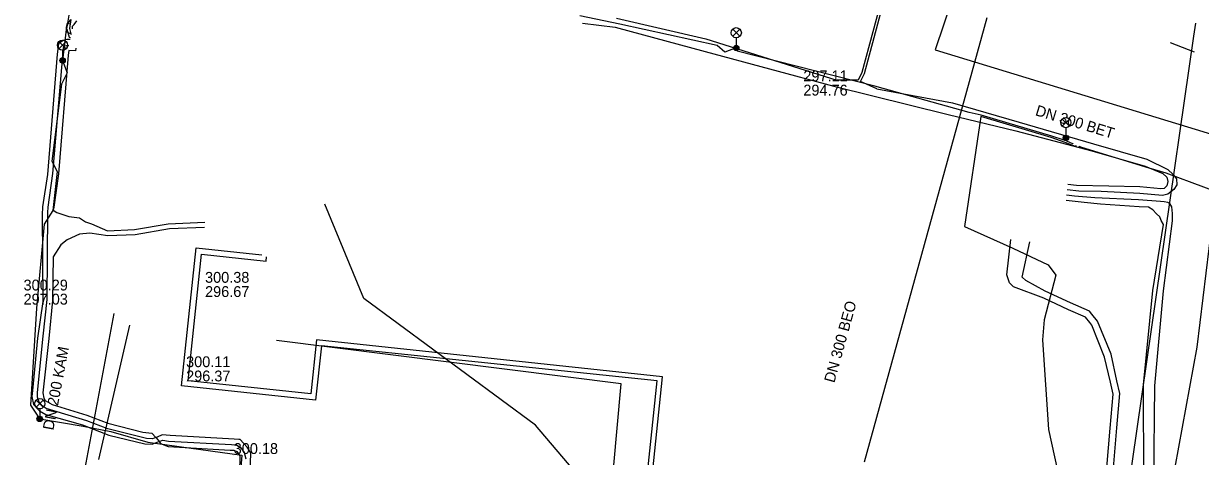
# Model space of a CAD drawing. Extents: x -595540 to -593988, y -1160850 to -1159202.
# Drawn here: x -594291.3 to -594204.3, y -1159475 to -1159443.1 of the extents above; entities that cross this region are included whole.
import ezdxf

# ---------------------------------------------------------------- set-up
doc = ezdxf.new("R2010")
doc.units = 0
for name, color, linetype in [('BKOM-ODVODNENI_trasa sítě', 7, 'Continuous'), ('BVK-DESTOVA_popisy', 7, 'Continuous'), ('BVK-DESTOVA_trasa sítě', 7, 'Continuous'), ('BVK-VODOVOD_trasa sítě', 7, 'Continuous'), ('CETIN_kabel podzemní', 7, 'Continuous'), ('DESTOVA-NEPROVOZOVANA_popisy', 7, 'Continuous'), ('DESTOVA_trasa neprovozované sítě', 7, 'Continuous'), ('EON-NN_kabel', 7, 'Continuous'), ('EON-VN_kabel', 7, 'Continuous'), ('QUANTCOM_kabel nadzemní', 7, 'Continuous'), ('SPLASKOVA_neprovozovaná  trasa sítě', 7, 'Continuous'), ('SPLASKOVA_popisy neprovozované sítě', 7, 'Continuous'), ('TEPLARNY-ELEKTRO_kabel', 7, 'Continuous'), ('TEPLARNY-HORKOVODY_trasa sítě', 7, 'Continuous'), ('TSB_kabel VO', 7, 'Continuous'), ('TSB_lampy VO', 7, 'Continuous')]:
    doc.layers.add(name, color=color, linetype=linetype)

msp = doc.modelspace()

# ---------------------------------------------------------------- linework, layer by layer
at = {"layer": 'BKOM-ODVODNENI_trasa sítě'}
msp.add_lwpolyline([(-594204.774, -1159445.192), (-594206.555, -1159444.504)], dxfattribs=at)
at = {"layer": 'BVK-DESTOVA_popisy'}
for p, q in [((-594233.676, -1159447.468), (-594233.676, -1159447.468)), ((-594275.748, -1159474.969), (-594275.748, -1159474.969))]:
    msp.add_line(p, q, dxfattribs=at)
at = {"layer": 'BVK-DESTOVA_trasa sítě'}
msp.add_line((-594223.95, -1159445.02), (-594192.989, -1159454.457), dxfattribs=at)
at = {"layer": 'BVK-VODOVOD_trasa sítě'}
msp.add_lwpolyline([(-594209.71, -1159477.75), (-594204.829, -1159444.014), (-594204.69, -1159443.039)], dxfattribs=at)
at = {"layer": 'CETIN_kabel podzemní'}
for points in [[(-594207.29, -1159481.71), (-594204.6, -1159466.97), (-594203.25, -1159456.04), (-594203.09, -1159455.13), (-594201.17, -1159445.15), (-594203.34, -1159442.44), (-594205.3, -1159439.78), (-594204.4, -1159435.24), (-594198.08, -1159420.97), (-594196.08, -1159419.26), (-594186.93, -1159411.99), (-594185.3, -1159410.85), (-594173.53, -1159415.26), (-594172.5, -1159415.65)], [(-594248.244, -1159481.946), (-594247.125, -1159469.66), (-594272.6, -1159466.46)]]:
    msp.add_lwpolyline(points, dxfattribs=at)
at = {"layer": 'DESTOVA-NEPROVOZOVANA_popisy'}
for p, q in [((-594277.865, -1159463.259), (-594277.865, -1159463.259)), ((-594279.264, -1159469.487), (-594279.264, -1159469.487))]:
    msp.add_line(p, q, dxfattribs=at)
at = {"layer": 'DESTOVA_trasa neprovozované sítě'}
for p, q in [((-594221.617, -1159438.121), (-594223.95, -1159445.02)), ((-594229.148, -1159475.415), (-594220.088, -1159442.627)), ((-594283.456, -1159465.329), (-594285.747, -1159475.242))]:
    msp.add_line(p, q, dxfattribs=at)
at = {"layer": 'EON-NN_kabel'}
for points in [[(-594228.26, -1159447.89), (-594229.45, -1159447.353), (-594229.166, -1159446.765), (-594226.749, -1159437.768), (-594224.984, -1159435.726), (-594224.055, -1159435.121), (-594223.217, -1159433.649), (-594222.493, -1159431.073), (-594222.08, -1159428.906), (-594222.156, -1159428.728), (-594222.274, -1159428.844), (-594222.687, -1159431.027), (-594223.403, -1159433.571), (-594224.205, -1159434.979), (-594225.116, -1159435.574), (-594226.931, -1159437.672), (-594229.354, -1159446.695), (-594229.63, -1159447.267), (-594231.2, -1159447.26)], [(-594287.809, -1159441.714), (-594288.05, -1159443.205), (-594288.089, -1159443.448), (-594288.092, -1159443.466), (-594288.086, -1159443.488), (-594288.012, -1159443.742), (-594287.909, -1159444.093), (-594287.8, -1159444.11)], [(-594287.765, -1159443.841), (-594287.775, -1159443.838), (-594287.861, -1159443.814), (-594288.012, -1159443.742), (-594288.068, -1159443.715), (-594288.086, -1159443.488), (-594288.089, -1159443.448), (-594288.098, -1159443.339), (-594288.05, -1159443.205), (-594288.01, -1159443.093), (-594287.779, -1159442.785)], [(-594287.779, -1159442.785), (-594287.888, -1159443.454), (-594287.775, -1159443.838), (-594287.758, -1159443.899)], [(-594287.655, -1159443.478), (-594287.65, -1159443.269), (-594287.538, -1159443.154), (-594287.34, -1159442.884)], [(-594247.483, -1159442.685), (-594240.866, -1159444.219), (-594231.2, -1159447.26)], [(-594249.985, -1159443.045), (-594247.58, -1159443.354), (-594240.93, -1159445.137), (-594231.433, -1159447.712), (-594222.978, -1159449.782), (-594217.982, -1159451.006), (-594212.38, -1159452.461), (-594208.421, -1159453.612), (-594207.129, -1159454.148), (-594206.833, -1159454.416), (-594206.764, -1159454.727), (-594206.832, -1159455.064), (-594207.024, -1159455.246), (-594207.276, -1159455.281), (-594208.825, -1159455.14), (-594211.102, -1159455.077), (-594213.492, -1159455.026), (-594214.139, -1159454.953)], [(-594287.839, -1159444.26), (-594288.065, -1159444.265), (-594288.35, -1159444.33), (-594288.68, -1159444.575), (-594288.776, -1159445.34), (-594289.511, -1159454.222), (-594289.873, -1159456.607), (-594289.905, -1159457.193), (-594289.837, -1159463.583), (-594290.246, -1159466.3), (-594290.619, -1159470.154), (-594290.661, -1159470.612), (-594290.535, -1159471.199), (-594290.1, -1159471.659), (-594289.617, -1159471.923), (-594286.908, -1159472.689), (-594284.969, -1159473.446), (-594282.316, -1159474.085), (-594281.762, -1159474.117), (-594281.272, -1159473.932), (-594281.251, -1159473.925), (-594280.981, -1159473.833), (-594280.554, -1159473.892), (-594275.906, -1159474.144), (-594275.532, -1159474.179), (-594275.221, -1159474.384), (-594274.969, -1159474.744), (-594274.859, -1159475.192)], [(-594274.543, -1159476.314), (-594274.479, -1159474.755), (-594274.745, -1159474.339), (-594275.278, -1159473.785), (-594275.374, -1159473.764), (-594275.725, -1159473.753), (-594280.451, -1159473.486), (-594281.026, -1159473.423), (-594281.409, -1159473.611), (-594281.494, -1159473.638), (-594281.755, -1159473.719), (-594282.186, -1159473.704), (-594285.041, -1159472.997), (-594286.594, -1159472.388), (-594289.605, -1159471.492), (-594289.891, -1159471.285), (-594290.106, -1159471.029), (-594290.245, -1159470.66), (-594290.245, -1159470.296), (-594289.825, -1159466.148), (-594289.52, -1159463.439), (-594289.479, -1159457.017), (-594289.457, -1159456.641), (-594289.103, -1159454.146), (-594288.326, -1159444.87), (-594288.218, -1159444.73), (-594288.099, -1159444.704), (-594287.916, -1159444.696)], [(-594287.4, -1159444.888), (-594287.432, -1159445.084), (-594287.925, -1159445.075), (-594287.973, -1159445.413), (-594288.701, -1159454.158), (-594289.037, -1159456.626), (-594289.077, -1159456.844), (-594288.807, -1159457.025), (-594287.936, -1159457.325), (-594287.133, -1159457.42), (-594286.695, -1159457.711), (-594286.263, -1159457.865), (-594285.067, -1159458.367), (-594283.067, -1159458.288), (-594280.592, -1159457.869), (-594277.872, -1159457.736)], [(-594228.26, -1159447.89), (-594222.672, -1159448.935), (-594217.741, -1159450.357), (-594212.234, -1159451.957), (-594208.316, -1159453.086), (-594206.763, -1159453.854), (-594206.367, -1159454.23), (-594206.108, -1159454.542), (-594206.091, -1159454.974), (-594206.309, -1159455.318), (-594206.747, -1159455.682), (-594207.148, -1159455.762), (-594208.813, -1159455.624), (-594211.68, -1159455.462), (-594213.325, -1159455.446), (-594214.184, -1159455.35)], [(-594208.826, -1159480.514), (-594207.801, -1159476.84), (-594207.712, -1159469.81), (-594207.083, -1159462.8), (-594206.399, -1159457.637), (-594206.402, -1159457.108), (-594206.457, -1159456.616), (-594206.602, -1159456.356), (-594206.747, -1159456.276), (-594207.02, -1159456.228), (-594207.292, -1159456.212), (-594208.928, -1159456.091), (-594212.155, -1159455.93), (-594213.66, -1159455.811), (-594214.228, -1159455.747)], [(-594209.348, -1159480.48), (-594208.525, -1159476.77), (-594208.559, -1159469.732), (-594207.872, -1159462.782), (-594207.084, -1159457.898), (-594207.244, -1159457.609), (-594207.357, -1159457.352), (-594207.597, -1159457.111), (-594207.854, -1159456.822), (-594208.191, -1159456.629), (-594208.862, -1159456.617), (-594211.737, -1159456.413), (-594212.945, -1159456.294), (-594214.273, -1159456.145)], [(-594277.917, -1159458.122), (-594280.503, -1159458.24), (-594283.034, -1159458.683), (-594285.05, -1159458.746), (-594286.386, -1159458.545), (-594287.148, -1159458.63), (-594288.042, -1159459.03), (-594288.529, -1159459.414), (-594289.085, -1159460.292), (-594289.127, -1159463.519), (-594289.415, -1159466.321), (-594289.841, -1159470.328), (-594289.774, -1159470.724), (-594289.686, -1159470.901), (-594289.159, -1159471.198), (-594286.599, -1159471.975), (-594285.043, -1159472.561), (-594282.465, -1159473.233), (-594281.805, -1159473.297), (-594281.494, -1159473.638), (-594281.318, -1159473.83), (-594281.251, -1159473.925), (-594281.145, -1159474.073), (-594280.59, -1159474.286), (-594276.013, -1159474.553), (-594275.736, -1159474.574), (-594275.523, -1159474.67), (-594275.288, -1159474.979), (-594275.31, -1159476.218)]]:
    msp.add_lwpolyline(points, dxfattribs=at)
at = {"layer": 'EON-VN_kabel'}
for points in [[(-594210.956, -1159480.374), (-594211.339, -1159479.125), (-594211.271, -1159475.833), (-594211.011, -1159472.934), (-594210.791, -1159470.442), (-594210.994, -1159469.537), (-594211.427, -1159467.688), (-594212.375, -1159465.343), (-594212.515, -1159465.131), (-594212.834, -1159464.745), (-594214.08, -1159464.203), (-594215.919, -1159463.338), (-594218.159, -1159462.508), (-594218.449, -1159462.225), (-594218.635, -1159461.616), (-594218.349, -1159459.019)], [(-594210.403, -1159480.41), (-594210.512, -1159480.02), (-594210.789, -1159479.045), (-594210.77, -1159475.859), (-594210.511, -1159472.909), (-594210.29, -1159470.383), (-594210.511, -1159469.452), (-594210.952, -1159467.467), (-594211.96, -1159465.051), (-594212.376, -1159464.516), (-594212.546, -1159464.312), (-594213.951, -1159463.695), (-594215.824, -1159462.836), (-594217.246, -1159462.034), (-594217.514, -1159461.806), (-594216.954, -1159459.187)]]:
    msp.add_lwpolyline(points, dxfattribs=at)
at = {"layer": 'QUANTCOM_kabel nadzemní'}
msp.add_lwpolyline([(-594247.89, -1159479.27), (-594253.45, -1159472.71), (-594266.13, -1159463.37), (-594269.03, -1159456.42)], dxfattribs=at)
at = {"layer": 'SPLASKOVA_neprovozovaná  trasa sítě'}
msp.add_line((-594284.599, -1159464.482), (-594286.82, -1159476.288), dxfattribs=at)
at = {"layer": 'SPLASKOVA_popisy neprovozované sítě'}
msp.add_line((-594291.272, -1159461.978), (-594291.272, -1159461.978), dxfattribs=at)
at = {"layer": 'TEPLARNY-ELEKTRO_kabel'}
msp.add_lwpolyline([(-594257.057, -1159483.378), (-594253.473, -1159483.824), (-594253.697, -1159485.699), (-594249.953, -1159486.181), (-594249.383, -1159481.011), (-594245.724, -1159481.43), (-594244.467, -1159469.444), (-594269.272, -1159466.857), (-594269.709, -1159470.874), (-594279.595, -1159469.813), (-594278.519, -1159459.624), (-594273.676, -1159460.143)], dxfattribs=at)
at = {"layer": 'TEPLARNY-HORKOVODY_trasa sítě'}
msp.add_lwpolyline([(-594246.113, -1159481.899), (-594245.417, -1159481.971), (-594244.087, -1159469.139), (-594269.625, -1159466.429), (-594270.047, -1159470.407), (-594279.122, -1159469.444), (-594278.13, -1159460.097), (-594273.357, -1159460.603), (-594273.325, -1159460.305)], dxfattribs=at)
at = {"layer": 'TSB_kabel VO'}
for points in [[(-594213.767, -1159451.938), (-594213.771, -1159451.944), (-594214.207, -1159451.771), (-594214.288, -1159451.514), (-594214.41, -1159451.696), (-594215.329, -1159451.381), (-594220.553, -1159449.832), (-594221.419, -1159449.652), (-594228.4, -1159447.7), (-594238.56, -1159445.11), (-594238.63, -1159444.88), (-594239.47, -1159445.19), (-594240.05, -1159444.69), (-594247.23, -1159443.12), (-594250.19, -1159442.52)], [(-594287.782, -1159443.116), (-594288.067, -1159443.109), (-594288.388, -1159445.804), (-594288.04, -1159446.72), (-594288.46, -1159447.56), (-594289.18, -1159453.23), (-594288.78, -1159454), (-594289.1, -1159456.88), (-594289.75, -1159457.89), (-594290.32, -1159464.09), (-594290.76, -1159471.25), (-594290.26, -1159471.98), (-594290.078, -1159472.256), (-594286.87, -1159472.8), (-594284.83, -1159473.19), (-594282.08, -1159473.98), (-594275.16, -1159474.93), (-594275.64, -1159481.11)], [(-594213.532, -1159452.079), (-594213.581, -1159452.149), (-594214.334, -1159451.849), (-594215.366, -1159451.495), (-594220.579, -1159449.95), (-594221.769, -1159458.065), (-594218.21, -1159459.65), (-594215.6, -1159460.89), (-594215.02, -1159461.65), (-594215.9, -1159464.95), (-594216.01, -1159466.42), (-594215.56, -1159473.03), (-594214.638, -1159477.283)], [(-594198.54, -1159457.21), (-594206.87, -1159454.11), (-594208.13, -1159453.76), (-594213.1, -1159452.23), (-594213.296, -1159452.162), (-594213.33, -1159452.202)]]:
    msp.add_lwpolyline(points, dxfattribs=at)
at = {"layer": 'TSB_lampy VO'}
for p, q in [((-594238.895, -1159444.02), (-594238.365, -1159443.49)), ((-594238.895, -1159443.49), (-594238.365, -1159444.02)), ((-594238.895, -1159444.02), (-594238.365, -1159443.49)), ((-594238.895, -1159443.49), (-594238.365, -1159444.02)), ((-594288.653, -1159444.944), (-594288.123, -1159444.414)), ((-594288.653, -1159444.414), (-594288.123, -1159444.944)), ((-594288.653, -1159444.944), (-594288.123, -1159444.414)), ((-594288.653, -1159444.414), (-594288.123, -1159444.944)), ((-594238.63, -1159444.13), (-594238.63, -1159444.88)), ((-594238.63, -1159444.13), (-594238.63, -1159444.88)), ((-594288.388, -1159445.054), (-594288.388, -1159445.804)), ((-594288.388, -1159445.054), (-594288.388, -1159445.804)), ((-594214.553, -1159450.654), (-594214.023, -1159450.124)), ((-594214.553, -1159450.124), (-594214.023, -1159450.654)), ((-594214.553, -1159450.654), (-594214.023, -1159450.124)), ((-594214.553, -1159450.124), (-594214.023, -1159450.654)), ((-594214.288, -1159450.764), (-594214.288, -1159451.514)), ((-594214.288, -1159450.764), (-594214.288, -1159451.514)), ((-594290.343, -1159471.396), (-594289.813, -1159470.866)), ((-594290.343, -1159470.866), (-594289.813, -1159471.396)), ((-594290.343, -1159471.396), (-594289.813, -1159470.866)), ((-594290.343, -1159470.866), (-594289.813, -1159471.396)), ((-594290.078, -1159471.506), (-594290.078, -1159472.256)), ((-594290.078, -1159471.506), (-594290.078, -1159472.256))]:
    msp.add_line(p, q, dxfattribs=at)
for centre, radius in [((-594238.63, -1159443.755), 0.375), ((-594238.63, -1159443.755), 0.375), ((-594288.388, -1159444.679), 0.375), ((-594288.388, -1159444.679), 0.375), ((-594238.63, -1159444.88), 0.2), ((-594238.63, -1159444.88), 0.2), ((-594238.63, -1159444.88), 0.145), ((-594238.63, -1159444.88), 0.145), ((-594288.388, -1159445.804), 0.2), ((-594288.388, -1159445.804), 0.2), ((-594238.63, -1159444.88), 0.0876), ((-594238.63, -1159444.88), 0.0876), ((-594288.388, -1159445.804), 0.145), ((-594288.388, -1159445.804), 0.145), ((-594288.388, -1159445.804), 0.0876), ((-594288.388, -1159445.804), 0.0876), ((-594214.288, -1159450.389), 0.375), ((-594214.288, -1159450.389), 0.375), ((-594214.288, -1159451.514), 0.2), ((-594214.288, -1159451.514), 0.2), ((-594214.288, -1159451.514), 0.145), ((-594214.288, -1159451.514), 0.145), ((-594214.288, -1159451.514), 0.0876), ((-594214.288, -1159451.514), 0.0876), ((-594290.078, -1159471.131), 0.375), ((-594290.078, -1159471.131), 0.375), ((-594290.078, -1159472.256), 0.2), ((-594290.078, -1159472.256), 0.2), ((-594290.078, -1159472.256), 0.145), ((-594290.078, -1159472.256), 0.145), ((-594290.078, -1159472.256), 0.0876), ((-594290.078, -1159472.256), 0.0876)]:
    msp.add_circle(centre, radius, dxfattribs=at)

# ---------------------------------------------------------------- texts
at = {"layer": 'BVK-DESTOVA_popisy'}
for s, p in [('297.11', (-594233.676, -1159447.343)), ('294.76', (-594233.676, -1159448.393)), ('300.18', (-594275.748, -1159474.844))]:
    msp.add_text(s, height=0.8, dxfattribs=at).set_placement(p)
msp.add_text('DN 300 BET', height=0.8, rotation=343.02983, dxfattribs=at).set_placement((-594216.597, -1159449.834))
at = {"layer": 'DESTOVA-NEPROVOZOVANA_popisy'}
for s, p in [('300.38', (-594277.865, -1159462.209)), ('296.67', (-594277.865, -1159463.259)), ('300.11', (-594279.264, -1159468.437)), ('296.37', (-594279.264, -1159469.487))]:
    msp.add_text(s, height=0.8, dxfattribs=at).set_placement(p)
msp.add_text('DN 300 BEO', height=0.8, rotation=74.54181, dxfattribs=at).set_placement((-594231.387, -1159469.638))
at = {"layer": 'SPLASKOVA_popisy neprovozované sítě'}
for s, p in [('300.29', (-594291.272, -1159462.778)), ('297.03', (-594291.272, -1159463.818))]:
    msp.add_text(s, height=0.8, dxfattribs=at).set_placement(p)
msp.add_text('DN 200 KAM', height=0.8, rotation=79.34577, dxfattribs=at).set_placement((-594289.073, -1159473.133))

doc.saveas('drawing.dxf')
